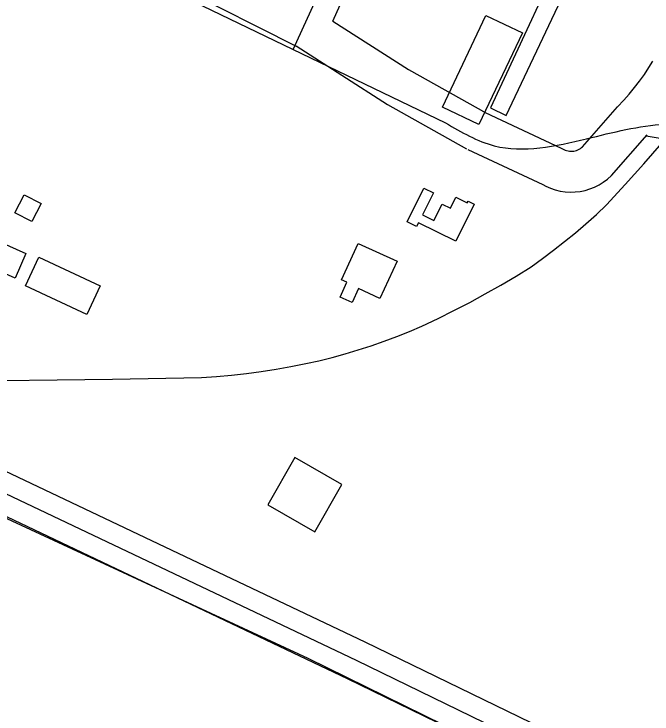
# Model space of a CAD drawing. Extents: x 3683613 to 3738215, y 469626 to 495384.
# Drawn here: x 3699768 to 3700237, y 477329 to 477844 of the extents above; entities that cross this region are included whole.
import ezdxf

# ---------------------------------------------------------------- set-up
doc = ezdxf.new("R2010")
doc.units = 0
for name, color, linetype in [('V-BLDG-OTLN', 7, 'Continuous'), ('V-RAIL-TRAK', 7, 'Continuous'), ('V-ROAD-CNTR', 7, 'Continuous'), ('V-SITE-OTLN', 7, 'Continuous'), ('V-UTIL-LINE', 7, 'Continuous')]:
    doc.layers.add(name, color=color, linetype=linetype)

msp = doc.modelspace()

# ---------------------------------------------------------------- linework, layer by layer
at = {"layer": 'V-BLDG-OTLN'}
for points in [[(3700083.19, 477775.26), (3700115.24, 477842.65), (3700142.05, 477829.9), (3700110, 477762.51)], [(3700057.27, 477690.88), (3700069.56, 477715.71), (3700076.52, 477712.26), (3700068.49, 477696.05), (3700076.95, 477691.86), (3700082.97, 477704.01), (3700089.04, 477701), (3700092.98, 477708.96), (3700101.43, 477704.78), (3700102.08, 477706.09), (3700106.49, 477703.9), (3700093, 477676.65), (3700065.5, 477690.27), (3700064.12, 477687.48)], [(3699768.73, 477697.49), (3699775.57, 477710.75), (3699787.94, 477704.38), (3699781.11, 477691.11)], [(3699776.69, 477667.6), (3699768.8, 477649.55), (3699749.44, 477658.02), (3699757.34, 477676.07)], [(3700021.31, 477674.99), (3700049.79, 477661.91), (3700037.23, 477634.56), (3700021.41, 477641.83), (3700016.67, 477631.51), (3700007.9, 477635.54), (3700012.92, 477646.48), (3700009.04, 477648.27)], [(3699821.57, 477622.77), (3699776.44, 477643.77), (3699786.23, 477664.79), (3699831.35, 477643.79)], [(3699954.7, 477482.69), (3699989.41, 477462.82), (3700009.29, 477497.53), (3699974.57, 477517.41)]]:
    msp.add_lwpolyline(points, close=True, dxfattribs=at)
at = {"layer": 'V-RAIL-TRAK'}
msp.add_lwpolyline([(3699717.92, 477573.73), (3699840.42, 477575.05), (3699905.93, 477576.45), (3699916.96, 477577.16), (3699927.98, 477578.11), (3699938.98, 477579.31), (3699949.94, 477580.75), (3699960.87, 477582.44), (3699971.76, 477584.37), (3699982.61, 477586.54), (3699992.36, 477588.74), (3700002.07, 477591.17), (3700011.72, 477593.81), (3700021.3, 477596.66), (3700030.82, 477599.72), (3700040.27, 477603), (3700049.65, 477606.49), (3700058.94, 477610.18), (3700068.15, 477614.09), (3700079.94, 477619.74), (3700091.63, 477625.6), (3700103.23, 477631.66), (3700114.71, 477637.91), (3700126.1, 477644.35), (3700137.37, 477650.98), (3700148.52, 477657.81), (3700156.83, 477663.82), (3700165.01, 477670.01), (3700173.07, 477676.35), (3700181, 477682.85), (3700188.8, 477689.52), (3700196.46, 477696.33), (3700203.99, 477703.3), (3700217.72, 477718.3), (3700231.28, 477733.46), (3700244.67, 477748.77)], dxfattribs=at)
at = {"layer": 'V-ROAD-CNTR'}
for points in [[(3699973.47, 477817.68), (3700198.63, 478310.51)], [(3700002.56, 477838.66), (3700050.98, 477946.38), (3700132.82, 478131.93)], [(3699515.28, 478038.41), (3700085.55, 477763.68)], [(3699513.04, 478023), (3699562.86, 478000.7), (3699588.78, 477989.1), (3699614.64, 477977.53), (3699630.71, 477970.72), (3699692.35, 477947.28), (3699737.56, 477930.09), (3699890.56, 477863.4), (3699976.11, 477819.98)], [(3700002.56, 477838.66), (3700058.12, 477803.04), (3700115.62, 477770.74)], [(3699975.48, 477820.39), (3700042.66, 477777.31), (3700100.93, 477744.59)], [(3700114.62, 477771.26), (3700170.66, 477745.11), (3700172.6, 477744.04), (3700173.57, 477743.62), (3700174.58, 477743.27), (3700175.61, 477743.02), (3700176.65, 477742.86), (3700177.7, 477742.8), (3700178.76, 477742.82), (3700179.81, 477742.94), (3700180.86, 477743.16), (3700181.87, 477743.46), (3700182.85, 477743.84), (3700183.8, 477744.32), (3700184.7, 477744.87), (3700185.54, 477745.5), (3700186.13, 477746.03), (3700211.99, 477775.58), (3700216.54, 477780.39), (3700220.57, 477784.95), (3700224.44, 477789.64), (3700228.17, 477794.46), (3700231.73, 477799.4), (3700235.13, 477804.45), (3700237.97, 477809)], [(3700101.93, 477744.07), (3700157.08, 477718.34), (3700159.31, 477717.11), (3700162.69, 477715.63), (3700166.19, 477714.44), (3700169.78, 477713.57), (3700173.44, 477713.01), (3700177.13, 477712.77), (3700180.83, 477712.87), (3700184.5, 477713.28), (3700188.12, 477714.02), (3700191.66, 477715.07), (3700195.11, 477716.43), (3700198.41, 477718.08), (3700201.56, 477720.02), (3700204.53, 477722.24), (3700207.49, 477724.88), (3700233.71, 477754.85)], [(3700233.09, 477754.14), (3700256.35, 477750.23), (3700349.21, 477737.73), (3700386.78, 477730.22), (3700424.73, 477722.4), (3700462.2, 477714.43), (3700472.07, 477711.64), (3700482.23, 477708.57), (3700492.32, 477705.3), (3700502.35, 477701.85), (3700512.31, 477698.2), (3700522.2, 477694.36), (3700532.01, 477690.33), (3700542.29, 477685.88), (3700664.29, 477641.61)], [(3699327.74, 477603.77), (3699441.77, 477553.96), (3699460.53, 477546.86), (3699479.36, 477539.74), (3699490.73, 477535.94), (3699500.03, 477535.18), (3699520.21, 477540.3), (3699543.37, 477547.22), (3699564.55, 477551.94), (3699585.71, 477556.16), (3699610.22, 477559.86), (3699635.63, 477558.27), (3699656.54, 477552.91), (3699677.49, 477547.54), (3700026.21, 477381.9), (3700383.31, 477208.12), (3700419.79, 477190.6)], [(3699315.73, 477576.28), (3699430.45, 477526.17), (3699449.91, 477518.81), (3699469.3, 477511.47), (3699484.67, 477506.34), (3699502.56, 477504.87), (3699528.2, 477511.37), (3699550.93, 477518.17), (3699570.74, 477522.58), (3699590.89, 477526.6), (3699611.54, 477529.72), (3699630.93, 477528.5), (3699649.09, 477523.85), (3699667.23, 477519.2), (3700013.21, 477354.86), (3700370.25, 477181.11), (3700404.21, 477164.8)], [(3699672.36, 477533.37), (3699672.36, 477533.37), (3700019.71, 477368.38), (3700376.78, 477194.62), (3700423.55, 477172.15)]]:
    msp.add_lwpolyline(points, dxfattribs=at)
msp.add_spline([(3700085.55, 477763.68), (3700121.36, 477746.86), (3700189.11, 477752.02), (3700247.04, 477762.8), (3700307.19, 477759.86), (3700393.6, 477755.32), (3700456.31, 477738.64), (3700547.48, 477699.59)], degree=3, dxfattribs=at)
at = {"layer": 'V-SITE-OTLN'}
msp.add_lwpolyline([(3700169.16, 477278.79), (3699984.32, 477369.56), (3699647.37, 477525.88)], dxfattribs=at)
at = {"layer": 'V-UTIL-LINE'}
msp.add_lwpolyline([(3700245.57, 478047.79), (3700118.5, 477774.76), (3700130.05, 477769.17), (3700257.98, 478039.48)], dxfattribs=at)

doc.saveas('drawing.dxf')
